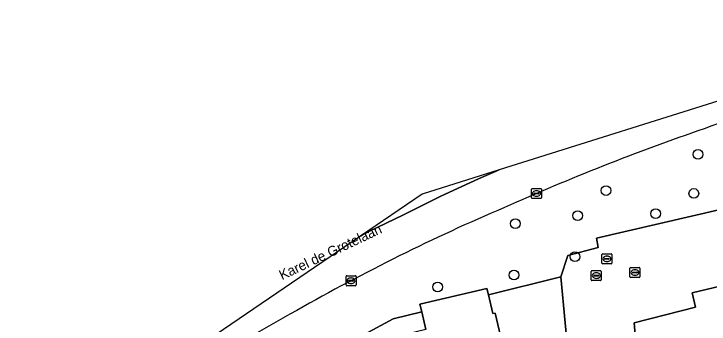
# Model space of a CAD drawing. Extents: x 158031 to 159244, y 380104 to 381214.
# Drawn here: x 158379 to 158448.9, y 381101.9 to 381133.1 of the extents above; entities that cross this region are included whole.
import ezdxf

# ---------------------------------------------------------------- set-up
doc = ezdxf.new("R2010")
doc.units = 0
for name, color, linetype in [('IMGEO_Berm_groen', 7, 'Continuous'), ('IMGEO_Boom', 7, 'Continuous'), ('IMGEO_Erf', 7, 'Continuous'), ('IMGEO_Kolk', 7, 'Continuous'), ('IMGEO_Openbare_ruimte_label', 7, 'Continuous'), ('IMGEO_Pand', 7, 'Continuous'), ('IMGEO_Rijbaan_regionaal_gesloten', 7, 'Continuous'), ('IMGEO_Rioolput', 7, 'Continuous'), ('IMGEO_Voetpad_open', 7, 'Continuous')]:
    doc.layers.add(name, color=color, linetype=linetype)

msp = doc.modelspace()

# ---------------------------------------------------------------- linework, layer by layer
at = {"layer": 'IMGEO_Berm_groen'}
msp.add_lwpolyline([(158360.887, 381059.398), (158386.519, 381080.758), (158403.729, 381084.79), (158402.268, 381090.979), (158401.355, 381090.763), (158400.783, 381093.174), (158405.113, 381094.199), (158404.723, 381095.843), (158409.674, 381098.532), (158409.705, 381098.402), (158417.108, 381102.413), (158419.965, 381103.129), (158419.788, 381103.877), (158426.532, 381105.474), (158426.688, 381104.815), (158433.978, 381106.643), (158434.68, 381108.792), (158437.722, 381109.577), (158437.546, 381110.54), (158456.233, 381114.875)], dxfattribs=at)
for centre, radius, start, end in [((158508.775, 380954.248), 177.873, 101.40618, 109.85253), ((158528.829, 380888.412), 246.632, 109.04042, 114.05997), ((158507.526, 380927.953), 201.868, 113.11427, 119.72755), ((158457.951, 381008.241), 107.613, 118.00355, 124.92001)]:
    msp.add_arc(centre, radius, start, end, dxfattribs=at)
at = {"layer": 'IMGEO_Boom'}
for centre in [(158447.762, 381118.964), (158438.514, 381115.326), (158447.338, 381115.031), (158435.658, 381112.805), (158443.492, 381113.004), (158429.383, 381111.992), (158435.377, 381108.662), (158429.256, 381106.812), (158421.582, 381105.617)]:
    msp.add_circle(centre, 0.489, dxfattribs=at)
at = {"layer": 'IMGEO_Erf'}
for points in [[(158464.06, 381109.04), (158447.187, 381105.029), (158447.507, 381103.594), (158441.352, 381101.994), (158442.724, 381085.689), (158442.741, 381085.485), (158445.587, 381085.853), (158446.299, 381078.211), (158446.413, 381076.99), (158451.439, 381078.19)], [(158435.275, 381092.725), (158433.978, 381106.643), (158426.688, 381104.815), (158427.133, 381102.934), (158427.357, 381102.987), (158428.744, 381097.13)], [(158420.39, 381101.337), (158419.965, 381103.129), (158417.108, 381102.413), (158409.705, 381098.402)]]:
    msp.add_lwpolyline(points, dxfattribs=at)
at = {"layer": 'IMGEO_Kolk'}
for p, q in [((158431.013, 381114.606), (158431.013, 381115.458)), ((158431.088, 381115.532), (158431.94, 381115.532)), ((158431.272, 381115.026), (158431.272, 381115.038)), ((158431.315, 381115.075), (158431.713, 381115.075)), ((158431.501, 381115.312), (158431.526, 381115.312)), ((158431.756, 381115.038), (158431.756, 381115.026)), ((158432.014, 381115.458), (158432.014, 381114.606)), ((158431.94, 381114.532), (158431.088, 381114.532)), ((158431.71, 381114.989), (158431.312, 381114.989)), ((158431.524, 381114.752), (158431.499, 381114.752)), ((158412.36, 381105.82), (158412.36, 381106.672)), ((158412.435, 381106.746), (158413.287, 381106.746)), ((158413.361, 381106.672), (158413.361, 381105.82)), ((158412.619, 381106.24), (158412.619, 381106.252)), ((158413.057, 381106.203), (158412.659, 381106.203)), ((158412.662, 381106.289), (158413.06, 381106.289)), ((158412.871, 381105.966), (158412.846, 381105.966)), ((158412.848, 381106.526), (158412.873, 381106.526)), ((158413.103, 381106.252), (158413.103, 381106.24)), ((158413.287, 381105.746), (158412.435, 381105.746))]:
    msp.add_line(p, q, dxfattribs=at)
for points in [[(158431.013, 381114.606), (158431.013, 381115.458)], [(158431.088, 381115.532), (158431.94, 381115.532)], [(158432.014, 381115.458), (158432.014, 381114.606)], [(158431.94, 381114.532), (158431.088, 381114.532)], [(158412.36, 381105.82), (158412.36, 381106.672)], [(158412.435, 381106.746), (158413.287, 381106.746)], [(158413.361, 381106.672), (158413.361, 381105.82)], [(158413.287, 381105.746), (158412.435, 381105.746)]]:
    msp.add_lwpolyline(points, dxfattribs=at)
for centre, radius, start, end in [((158431.09, 381115.456), 0.0765, 91.55205, 178.44795), ((158431.09, 381115.456), 0.0765, 91.55205, 178.44795), ((158431.312, 381115.035), 0.0403, 85.87752, 175.75265), ((158431.309, 381115.025), 0.0366, 178.93798, 274.71019), ((158431.713, 381115.032), 0.043, 264.86636, 352.45326), ((158431.717, 381115.037), 0.0386, 1.73085, 96.63898), ((158431.938, 381115.456), 0.0765, 1.55205, 88.44795), ((158431.938, 381115.456), 0.0765, 1.55205, 88.44795), ((158431.09, 381114.608), 0.0765, 181.55205, 268.44795), ((158431.09, 381114.608), 0.0765, 181.55205, 268.44795), ((158431.938, 381114.608), 0.0765, 271.55205, 358.44795), ((158431.938, 381114.608), 0.0765, 271.55205, 358.44795), ((158412.437, 381106.67), 0.0765, 91.55205, 178.44795), ((158412.437, 381106.67), 0.0765, 91.55205, 178.44795), ((158413.285, 381106.67), 0.0765, 1.55205, 88.44795), ((158413.285, 381106.67), 0.0765, 1.55205, 88.44795), ((158412.659, 381106.249), 0.0403, 85.87752, 175.75265), ((158412.656, 381106.239), 0.0366, 178.93798, 274.71019), ((158413.06, 381106.246), 0.043, 264.86636, 352.45326), ((158413.064, 381106.251), 0.0386, 1.73085, 96.63898), ((158412.437, 381105.822), 0.0765, 181.55205, 268.44795), ((158412.437, 381105.822), 0.0765, 181.55205, 268.44795), ((158413.285, 381105.822), 0.0765, 271.55205, 358.44795), ((158413.285, 381105.822), 0.0765, 271.55205, 358.44795)]:
    msp.add_arc(centre, radius, start, end, dxfattribs=at)
for centre, major_axis, ratio, start_param, end_param in [((158431.5, 381115.032), (-0.387, 0.002), 0.722429, 4.712389, 7.853982), ((158431.525, 381115.032), (-0.39, 0.002), 0.717154, 1.570796, 4.712389), ((158412.847, 381106.246), (-0.387, 0.002), 0.722429, 4.712389, 7.853982), ((158412.872, 381106.246), (-0.39, 0.002), 0.717154, 1.570796, 4.712389)]:
    msp.add_ellipse(centre, major_axis=major_axis, ratio=ratio, start_param=start_param, end_param=end_param, dxfattribs=at)
at = {"layer": 'IMGEO_Pand'}
msp.add_lwpolyline([(158419.827, 381095.019), (158428.744, 381097.13), (158427.357, 381102.987), (158427.133, 381102.934), (158426.688, 381104.815), (158426.532, 381105.474), (158419.788, 381103.877), (158419.965, 381103.129), (158420.39, 381101.337), (158418.44, 381100.875)], close=True, dxfattribs=at)
at = {"layer": 'IMGEO_Rijbaan_regionaal_gesloten'}
for points in [[(158477.712, 381133.114), (158427.759, 381117.397), (158425.671, 381116.489), (158421.878, 381114.755), (158418.148, 381112.891), (158414.666, 381111.189), (158413.825, 381110.745), (158361.695, 381075.218)], [(158413.825, 381110.745), (158414.666, 381111.189), (158418.148, 381112.891), (158421.878, 381114.755), (158425.671, 381116.489), (158427.759, 381117.397), (158420.005, 381114.957), (158413.825, 381110.745)]]:
    msp.add_lwpolyline(points, dxfattribs=at)
for centre, radius, start, end in [((158508.775, 380954.248), 177.873, 101.40618, 109.85253), ((158528.829, 380888.412), 246.632, 109.04042, 114.05997), ((158507.526, 380927.953), 201.868, 113.11427, 119.72755), ((158457.951, 381008.241), 107.613, 118.00355, 124.92001)]:
    msp.add_arc(centre, radius, start, end, dxfattribs=at)
at = {"layer": 'IMGEO_Rioolput'}
for p, q in [((158438.096, 381108.025), (158438.096, 381108.877)), ((158438.171, 381108.951), (158439.023, 381108.951)), ((158438.584, 381108.731), (158438.609, 381108.731)), ((158439.097, 381108.877), (158439.097, 381108.025)), ((158438.355, 381108.445), (158438.355, 381108.457)), ((158438.793, 381108.408), (158438.395, 381108.408)), ((158438.398, 381108.494), (158438.796, 381108.494)), ((158438.607, 381108.171), (158438.582, 381108.171)), ((158438.839, 381108.457), (158438.839, 381108.445)), ((158439.023, 381107.951), (158438.171, 381107.951)), ((158440.917, 381106.65), (158440.917, 381107.502)), ((158440.992, 381107.576), (158441.844, 381107.576)), ((158441.405, 381107.356), (158441.43, 381107.356)), ((158441.918, 381107.502), (158441.918, 381106.65)), ((158437.019, 381106.335), (158437.019, 381107.187)), ((158437.094, 381107.261), (158437.946, 381107.261)), ((158437.278, 381106.755), (158437.278, 381106.767)), ((158437.716, 381106.718), (158437.318, 381106.718)), ((158437.321, 381106.804), (158437.719, 381106.804)), ((158437.507, 381107.041), (158437.532, 381107.041)), ((158437.762, 381106.767), (158437.762, 381106.755)), ((158438.02, 381107.187), (158438.02, 381106.335)), ((158441.176, 381107.07), (158441.176, 381107.082)), ((158441.614, 381107.033), (158441.216, 381107.033)), ((158441.219, 381107.119), (158441.617, 381107.119)), ((158441.428, 381106.796), (158441.403, 381106.796)), ((158441.66, 381107.082), (158441.66, 381107.07)), ((158437.946, 381106.261), (158437.094, 381106.261)), ((158437.53, 381106.481), (158437.505, 381106.481)), ((158441.844, 381106.576), (158440.992, 381106.576))]:
    msp.add_line(p, q, dxfattribs=at)
for points in [[(158438.096, 381108.025), (158438.096, 381108.877)], [(158438.171, 381108.951), (158439.023, 381108.951)], [(158439.097, 381108.877), (158439.097, 381108.025)], [(158439.023, 381107.951), (158438.171, 381107.951)], [(158440.917, 381106.65), (158440.917, 381107.502)], [(158440.992, 381107.576), (158441.844, 381107.576)], [(158441.918, 381107.502), (158441.918, 381106.65)], [(158437.019, 381106.335), (158437.019, 381107.187)], [(158437.094, 381107.261), (158437.946, 381107.261)], [(158438.02, 381107.187), (158438.02, 381106.335)], [(158437.946, 381106.261), (158437.094, 381106.261)], [(158441.844, 381106.576), (158440.992, 381106.576)]]:
    msp.add_lwpolyline(points, dxfattribs=at)
for centre, radius, start, end in [((158438.173, 381108.875), 0.0765, 91.55205, 178.44795), ((158438.173, 381108.875), 0.0765, 91.55205, 178.44795), ((158439.021, 381108.875), 0.0765, 1.55205, 88.44795), ((158439.021, 381108.875), 0.0765, 1.55205, 88.44795), ((158438.173, 381108.027), 0.0765, 181.55205, 268.44795), ((158438.173, 381108.027), 0.0765, 181.55205, 268.44795), ((158438.395, 381108.454), 0.0403, 85.87752, 175.75265), ((158438.392, 381108.444), 0.0366, 178.93798, 274.71019), ((158438.796, 381108.451), 0.043, 264.86636, 352.45326), ((158438.8, 381108.456), 0.0386, 1.73085, 96.63898), ((158439.021, 381108.027), 0.0765, 271.55205, 358.44795), ((158439.021, 381108.027), 0.0765, 271.55205, 358.44795), ((158440.994, 381107.5), 0.0765, 91.55205, 178.44795), ((158440.994, 381107.5), 0.0765, 91.55205, 178.44795), ((158441.842, 381107.5), 0.0765, 1.55205, 88.44795), ((158441.842, 381107.5), 0.0765, 1.55205, 88.44795), ((158437.096, 381107.185), 0.0765, 91.55205, 178.44795), ((158437.096, 381107.185), 0.0765, 91.55205, 178.44795), ((158437.318, 381106.764), 0.0403, 85.87752, 175.75265), ((158437.315, 381106.754), 0.0366, 178.93798, 274.71019), ((158437.719, 381106.761), 0.043, 264.86636, 352.45326), ((158437.723, 381106.766), 0.0386, 1.73085, 96.63898), ((158437.944, 381107.185), 0.0765, 1.55205, 88.44795), ((158437.944, 381107.185), 0.0765, 1.55205, 88.44795), ((158440.994, 381106.652), 0.0765, 181.55205, 268.44795), ((158440.994, 381106.652), 0.0765, 181.55205, 268.44795), ((158441.216, 381107.079), 0.0403, 85.87752, 175.75265), ((158441.213, 381107.069), 0.0366, 178.93798, 274.71019), ((158441.617, 381107.076), 0.043, 264.86636, 352.45326), ((158441.621, 381107.081), 0.0386, 1.73085, 96.63898), ((158441.842, 381106.652), 0.0765, 271.55205, 358.44795), ((158441.842, 381106.652), 0.0765, 271.55205, 358.44795), ((158437.096, 381106.337), 0.0765, 181.55205, 268.44795), ((158437.096, 381106.337), 0.0765, 181.55205, 268.44795), ((158437.944, 381106.337), 0.0765, 271.55205, 358.44795), ((158437.944, 381106.337), 0.0765, 271.55205, 358.44795)]:
    msp.add_arc(centre, radius, start, end, dxfattribs=at)
for centre, major_axis, ratio, start_param, end_param in [((158438.583, 381108.451), (-0.387, 0.002), 0.722429, 4.712389, 7.853982), ((158438.608, 381108.451), (-0.39, 0.002), 0.717154, 1.570796, 4.712389), ((158441.404, 381107.076), (-0.387, 0.002), 0.722429, 4.712389, 7.853982), ((158441.429, 381107.076), (-0.39, 0.002), 0.717154, 1.570796, 4.712389), ((158437.506, 381106.761), (-0.387, 0.002), 0.722429, 4.712389, 7.853982), ((158437.531, 381106.761), (-0.39, 0.002), 0.717154, 1.570796, 4.712389)]:
    msp.add_ellipse(centre, major_axis=major_axis, ratio=ratio, start_param=start_param, end_param=end_param, dxfattribs=at)
at = {"layer": 'IMGEO_Voetpad_open'}
for points in [[(158456.233, 381114.875), (158437.546, 381110.54), (158437.722, 381109.577), (158434.68, 381108.792), (158433.978, 381106.643), (158435.275, 381092.725), (158433.608, 381092.249), (158434.781, 381086.992), (158433.567, 381086.7), (158436.161, 381075.363), (158434.986, 381075.07), (158435.62, 381065.721), (158433.532, 381065.232), (158434.119, 381062.705), (158422.391, 381059.979), (158422.017, 381061.593), (158412.941, 381059.452), (158409.864, 381058.723), (158410.396, 381056.477), (158402.78, 381054.674), (158387.886, 381051.146), (158387.343, 381053.48), (158383.116, 381052.496), (158374.512, 381038.654)], [(158449.198, 381048.972), (158447.16, 381057.585), (158445.882, 381062.985), (158445.185, 381065.93), (158446.037, 381066.108), (158444.595, 381071.862), (158445.397, 381071.992), (158445.073, 381073.454), (158444.346, 381076.497), (158446.413, 381076.99), (158446.299, 381078.211), (158441.919, 381077.961), (158441.481, 381085.619), (158442.724, 381085.689), (158441.352, 381101.994), (158447.507, 381103.594), (158447.187, 381105.029), (158464.06, 381109.04)]]:
    msp.add_lwpolyline(points, dxfattribs=at)

# ---------------------------------------------------------------- texts
at = {"layer": 'IMGEO_Openbare_ruimte_label'}
msp.add_text('Karel de Grotelaan', height=1, rotation=25.33528, dxfattribs=at).set_placement((158405.92, 381106.293))

doc.saveas('drawing.dxf')
